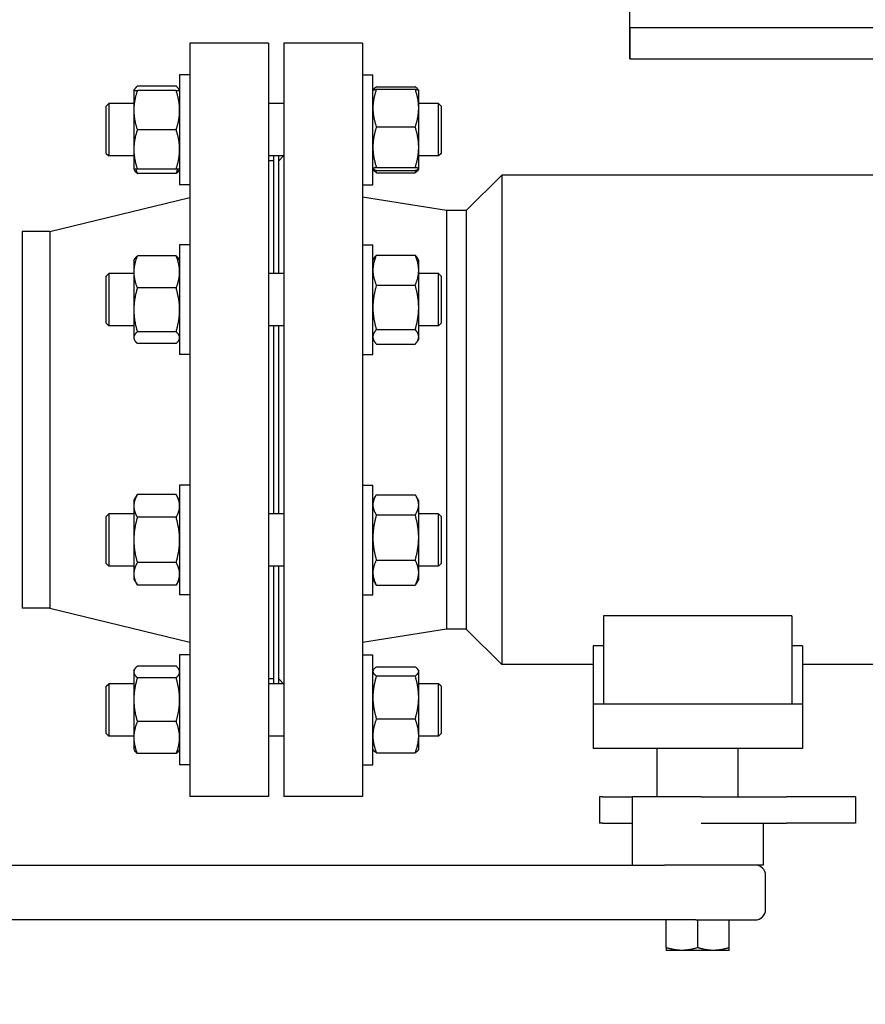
# Model space of a CAD drawing. Header units: inches. Extents: x 24 to 1128, y -69 to 748.
# Tile 287 of 656: x 387 to 397, y 577 to 589. Entities that reach past the tile are written whole.
import ezdxf

# ---------------------------------------------------------------- set-up
doc = ezdxf.new("R2010")
doc.units = ezdxf.units.IN
doc.header["$LTSCALE"] = 32
doc.header["$MEASUREMENT"] = 0
doc.layers.add('Dimension (ANSI)', color=7, linetype='Continuous', lineweight=25)
doc.layers.add('Visible (ANSI)', color=7, linetype='Continuous', lineweight=30)
doc.styles.add('Note Text (ANSI)', font='tahoma.ttf')
doc.dimstyles.new('SB Fraction-16 (ANSI)', dxfattribs={"dimscale": 32, "dimtxt": 0.125, "dimasz": 0.098425, "dimexe": 0.125, "dimexo": 0.0625, "dimgap": 0.031496, "dimtad": 0, "dimtih": 1, "dimtoh": 1, "dimdec": 4, "dimrnd": 1e-08, "dimzin": 0, "dimdsep": 46, "dimlunit": 5, "dimtxsty": 'Note Text (ANSI)', "dimcen": 0.09, "dimdle": 0.393701, "dimclrd": 256, "dimclre": 256, "dimclrt": 256, "dimadec": 0, "dimazin": 3, "dimtfac": 0.96, "dimtofl": 0, "dimtmove": 0, "dimatfit": 3, "dimfxl": 1, "dimfrac": 2, "dimtolj": 1, "dimtzin": 12, "dimlwd": -1, "dimlwe": -1, "dimarcsym": 0})

# ---------------------------------------------------------------- blocks, each defined once
blk = doc.blocks.new('*D18')
at = {"layer": 'Defpoints', "color": 0, "transparency": 16777216}
for p in [(496.281, 687.669), (344.474, 549.669), (496.281, 549.669)]:
    blk.add_point(p, dxfattribs=at)
at = {"layer": 'Dimension (ANSI)', "transparency": 16777216}
for p, q in [((494.281, 687.669), (340.474, 687.669)), ((344.474, 684.519), (344.474, 621.768)), ((344.474, 552.818), (344.474, 615.569)), ((494.281, 549.669), (340.474, 549.669))]:
    blk.add_line(p, q, dxfattribs=at)
for points in [[(343.949, 684.519), (344.999, 684.519), (344.474, 687.669)], [(343.949, 552.818), (344.999, 552.818), (344.474, 549.669)]]:
    blk.add_solid(points, dxfattribs=at)
at = {"layer": 'Dimension (ANSI)', "transparency": 16777216, "insert": (340.372, 620.76), "char_height": 4, "attachment_point": 1, "style": 'Note Text (ANSI)'}
blk.add_mtext('\\A1;138', dxfattribs=at)

msp = doc.modelspace()

# ---------------------------------------------------------------- linework, layer by layer
at = {"layer": 'Visible (ANSI)'}
for p, q in [((393.96813, 588.04353), (393.96813, 609.41853)), ((393.96813, 588.41853), (393.96813, 588.04353)), ((393.96813, 588.41853), (407.46813, 588.41853)), ((388.71813, 588.23103), (388.71813, 579.23103)), ((389.65813, 588.23103), (388.71813, 588.23103)), ((389.65813, 588.23103), (389.65813, 579.23103)), ((389.84063, 588.23103), (389.84063, 579.23103)), ((390.78063, 588.23103), (389.84063, 588.23103)), ((390.78063, 588.23103), (390.78063, 579.23103)), ((393.96813, 588.04353), (407.46813, 588.04353)), ((388.59613, 587.85183), (388.59613, 586.53933)), ((388.71813, 587.85183), (388.59613, 587.85183)), ((390.78063, 587.85228), (390.90263, 587.85228)), ((390.90263, 586.53978), (390.90263, 587.85228)), ((388.04913, 587.66433), (388.05868, 587.68086)), ((388.04913, 587.66433), (388.04913, 587.42995)), ((388.55427, 587.7184), (388.091, 587.7184)), ((388.55427, 587.66433), (388.091, 587.66433)), ((388.59613, 587.66433), (388.58659, 587.68086)), ((390.90263, 587.66478), (390.90316, 587.6657)), ((390.90373, 587.6665), (390.9081, 587.67407)), ((390.9445, 587.7089), (391.40777, 587.7089)), ((390.9445, 587.68077), (391.40777, 587.68077)), ((391.44854, 587.6665), (391.44417, 587.67407)), ((391.44963, 587.66478), (391.4491, 587.6657)), ((391.44963, 587.45531), (391.44963, 587.66478)), ((387.71813, 587.47678), (387.74943, 587.50808)), ((387.74943, 587.50808), (387.74943, 586.88308)), ((388.04913, 587.50808), (387.74943, 587.50808)), ((389.84063, 587.50808), (389.65813, 587.50808)), ((391.68683, 587.50808), (391.44963, 587.50808)), ((391.68683, 586.88308), (391.68683, 587.50808)), ((391.71813, 587.47678), (391.68683, 587.50808)), ((387.71813, 586.91438), (387.71813, 587.47678)), ((388.04913, 587.42995), (388.04913, 586.9612)), ((391.44963, 586.98747), (391.44963, 587.45531)), ((391.71813, 587.47678), (391.71813, 586.91438)), ((388.55427, 587.19558), (388.091, 587.19558)), ((390.9445, 587.22984), (391.40777, 587.22984)), ((388.04913, 586.9612), (388.04913, 586.72683)), ((391.44963, 586.7282), (391.44963, 586.98747)), ((387.71813, 586.91438), (387.74943, 586.88308)), ((388.04913, 586.88308), (387.74943, 586.88308)), ((389.84063, 586.88308), (389.65813, 586.88308)), ((389.71813, 586.82603), (389.65813, 586.82603)), ((389.71813, 586.88308), (389.71813, 585.47859)), ((389.78063, 585.47859), (389.78063, 586.88308)), ((389.78063, 586.82603), (389.83768, 586.88308)), ((391.68683, 586.88308), (391.44963, 586.88308)), ((391.71813, 586.91438), (391.68683, 586.88308)), ((388.04913, 586.72683), (388.05868, 586.71029)), ((388.55427, 586.72683), (388.091, 586.72683)), ((388.59613, 586.72683), (388.58659, 586.71029)), ((390.90263, 586.72728), (390.90316, 586.72636)), ((390.90263, 586.7271), (390.9081, 586.71764)), ((390.9445, 586.7451), (391.40777, 586.7451)), ((390.9445, 586.71129), (391.40777, 586.71129)), ((391.44963, 586.7271), (391.44417, 586.71764)), ((391.44963, 586.72728), (391.4491, 586.72636)), ((391.44963, 586.72728), (391.44963, 586.7282)), ((391.44963, 586.7271), (391.44963, 586.72728)), ((388.55427, 586.67276), (388.091, 586.67276)), ((390.9445, 586.6828), (391.40777, 586.6828)), ((392.01663, 586.23103), (392.44063, 586.65503)), ((392.44063, 586.65503), (392.44063, 580.80703)), ((397.65863, 586.65503), (392.44063, 586.65503)), ((388.71813, 586.53933), (388.59613, 586.53933)), ((390.78063, 586.53978), (390.90263, 586.53978)), ((387.0448, 585.98103), (388.71813, 586.38603)), ((391.78063, 586.23103), (390.78063, 586.38941)), ((391.78063, 586.23103), (391.78063, 581.23103)), ((392.01663, 586.23103), (391.78063, 586.23103)), ((392.01663, 586.23103), (392.01663, 581.23103)), ((386.71813, 585.98103), (386.71813, 581.48103)), ((387.0448, 585.98103), (386.71813, 585.98103)), ((387.0448, 585.98103), (387.0448, 581.48103)), ((388.59613, 585.82234), (388.59613, 584.50984)), ((388.71813, 585.82234), (388.59613, 585.82234)), ((390.78063, 585.82271), (390.90263, 585.82271)), ((390.90263, 584.51021), (390.90263, 585.82271)), ((388.04913, 585.63484), (388.05868, 585.65138)), ((388.04913, 585.63484), (388.04913, 585.49755)), ((388.55427, 585.68892), (388.091, 585.68892)), ((388.59613, 585.63484), (388.58659, 585.65138)), ((390.90263, 585.63521), (390.91752, 585.66099)), ((390.9445, 585.69701), (391.40777, 585.69701)), ((391.44963, 585.63521), (391.43475, 585.66099)), ((391.44963, 585.51797), (391.44963, 585.63521)), ((391.44963, 585.07366), (391.44963, 585.51797)), ((387.71813, 585.44729), (387.74943, 585.47859)), ((387.71813, 584.88489), (387.71813, 585.44729)), ((387.74943, 585.47859), (387.74943, 584.85359)), ((388.04913, 585.47859), (387.74943, 585.47859)), ((388.04913, 585.49755), (388.04913, 585.04477)), ((389.84063, 585.47859), (389.65813, 585.47859)), ((391.68683, 585.47859), (391.44963, 585.47859)), ((391.68683, 584.85359), (391.68683, 585.47859)), ((391.71813, 585.44729), (391.68683, 585.47859)), ((391.71813, 585.44729), (391.71813, 584.88489)), ((388.55427, 585.30618), (388.091, 585.30618)), ((390.9445, 585.33893), (391.40777, 585.33893)), ((388.04913, 585.04477), (388.04913, 584.71331)), ((391.44963, 584.72214), (391.44963, 585.07366)), ((387.71813, 584.88489), (387.74943, 584.85359)), ((388.04913, 584.85359), (387.74943, 584.85359)), ((389.84063, 584.85359), (389.65813, 584.85359)), ((389.71813, 584.85359), (389.71813, 582.60847)), ((389.78063, 582.60847), (389.78063, 584.85359)), ((390.9445, 584.80838), (391.40777, 584.80838)), ((391.68683, 584.85359), (391.44963, 584.85359)), ((391.71813, 584.88489), (391.68683, 584.85359)), ((388.04913, 584.71331), (388.04913, 584.69734)), ((388.04913, 584.69734), (388.05868, 584.68081)), ((388.55427, 584.78336), (388.091, 584.78336)), ((388.59613, 584.69734), (388.58659, 584.68081)), ((390.90263, 584.69771), (390.91752, 584.67193)), ((391.44963, 584.69771), (391.43475, 584.67193)), ((391.44963, 584.69771), (391.44963, 584.72214)), ((388.55427, 584.64327), (388.091, 584.64327)), ((390.9445, 584.6359), (391.40777, 584.6359)), ((388.71813, 584.50984), (388.59613, 584.50984)), ((390.78063, 584.51021), (390.90263, 584.51021)), ((388.59613, 582.95222), (388.59613, 581.63972)), ((388.71813, 582.95222), (388.59613, 582.95222)), ((390.78063, 582.95228), (390.90263, 582.95228)), ((390.90263, 581.63978), (390.90263, 582.95228)), ((388.04913, 582.76472), (388.091, 582.83723)), ((388.55427, 582.83723), (388.091, 582.83723)), ((388.59613, 582.76472), (388.55427, 582.83723)), ((390.90263, 582.76478), (390.93419, 582.81944)), ((390.9445, 582.83624), (391.40777, 582.83624)), ((391.44963, 582.76478), (391.41807, 582.81944)), ((388.04913, 582.76472), (388.04913, 582.70192)), ((388.04913, 582.70192), (388.04913, 582.29597)), ((391.44963, 582.71583), (391.44963, 582.76478)), ((391.44963, 582.32531), (391.44963, 582.71583)), ((387.71813, 582.57717), (387.74943, 582.60847)), ((387.71813, 582.01477), (387.71813, 582.57717)), ((387.74943, 582.60847), (387.74943, 581.98347)), ((388.04913, 582.60847), (387.74943, 582.60847)), ((389.84063, 582.60847), (389.65813, 582.60847)), ((390.9445, 582.59542), (391.40777, 582.59542)), ((391.68683, 582.60847), (391.44963, 582.60847)), ((391.68683, 581.98347), (391.68683, 582.60847)), ((391.71813, 582.57717), (391.68683, 582.60847)), ((391.71813, 582.57717), (391.71813, 582.01477)), ((388.55427, 582.5666), (388.091, 582.5666)), ((388.04913, 582.29597), (388.04913, 581.89002)), ((391.44963, 581.90551), (391.44963, 582.32531)), ((387.71813, 582.01477), (387.74943, 581.98347)), ((388.04913, 581.98347), (387.74943, 581.98347)), ((388.55427, 582.02533), (388.091, 582.02533)), ((389.84063, 581.98347), (389.65813, 581.98347)), ((389.71813, 581.98347), (389.71813, 580.57898)), ((389.78063, 580.57898), (389.78063, 581.98347)), ((390.9445, 582.05521), (391.40777, 582.05521)), ((391.68683, 581.98347), (391.44963, 581.98347)), ((391.71813, 582.01477), (391.68683, 581.98347)), ((388.04913, 581.89002), (388.04913, 581.82722)), ((391.44963, 581.82728), (391.44963, 581.90551)), ((388.04913, 581.82722), (388.091, 581.7547)), ((388.55427, 581.7547), (388.091, 581.7547)), ((388.59613, 581.82722), (388.55427, 581.7547)), ((390.90263, 581.82728), (390.93419, 581.77262)), ((390.9445, 581.75582), (391.40777, 581.75582)), ((391.44963, 581.82728), (391.41807, 581.77262)), ((388.71813, 581.63972), (388.59613, 581.63972)), ((390.78063, 581.63978), (390.90263, 581.63978)), ((387.0448, 581.48103), (386.71813, 581.48103)), ((387.0448, 581.48103), (388.71813, 581.07603)), ((395.90563, 581.38854), (393.65563, 581.38854)), ((393.65563, 581.38854), (393.65563, 580.33303)), ((395.90563, 581.38854), (395.90563, 580.33303)), ((391.78063, 581.23103), (390.78063, 581.07265)), ((392.01663, 581.23103), (391.78063, 581.23103)), ((392.01663, 581.23103), (392.44063, 580.80703)), ((388.59613, 580.92273), (388.59613, 579.61023)), ((388.71813, 580.92273), (388.59613, 580.92273)), ((390.78063, 580.92246), (390.90263, 580.92246)), ((390.90263, 579.60996), (390.90263, 580.92246)), ((393.65563, 581.03211), (393.53063, 581.03211)), ((393.53063, 581.03211), (393.53063, 580.33303)), ((396.03063, 581.03211), (395.90563, 581.03211)), ((396.03063, 581.03211), (396.03063, 580.33303)), ((393.53063, 580.80703), (392.44063, 580.80703)), ((397.65863, 580.80703), (396.03063, 580.80703)), ((388.04913, 580.73523), (388.05868, 580.75177)), ((388.04913, 580.73523), (388.04913, 580.71926)), ((388.04913, 580.71926), (388.04913, 580.3878)), ((388.55427, 580.7893), (388.091, 580.7893)), ((388.59613, 580.73523), (388.58659, 580.75177)), ((390.90263, 580.73496), (390.9081, 580.74442)), ((390.9445, 580.77926), (391.40777, 580.77926)), ((391.44963, 580.73496), (391.44417, 580.74442)), ((391.44963, 580.72568), (391.44963, 580.73496)), ((391.44963, 580.41558), (391.44963, 580.72568)), ((387.71813, 580.54768), (387.74943, 580.57898)), ((387.74943, 580.57898), (387.74943, 579.95398)), ((388.04913, 580.57898), (387.74943, 580.57898)), ((388.55427, 580.64921), (388.091, 580.64921)), ((389.71813, 580.63603), (389.65813, 580.63603)), ((389.84063, 580.57898), (389.65813, 580.57898)), ((389.78063, 580.63603), (389.83768, 580.57898)), ((390.9445, 580.6721), (391.40777, 580.6721)), ((391.68683, 580.57898), (391.44963, 580.57898)), ((391.68683, 579.95398), (391.68683, 580.57898)), ((391.71813, 580.54768), (391.68683, 580.57898)), ((387.71813, 579.98528), (387.71813, 580.54768)), ((391.71813, 580.54768), (391.71813, 579.98528)), ((388.04913, 580.3878), (388.04913, 579.93503)), ((391.44963, 579.9561), (391.44963, 580.41558)), ((393.53063, 580.33303), (393.53063, 579.80303)), ((396.03063, 580.33303), (393.53063, 580.33303)), ((396.03063, 580.33303), (396.03063, 579.80303)), ((388.55427, 580.12639), (388.091, 580.12639)), ((390.9445, 580.15905), (391.40777, 580.15905)), ((387.71813, 579.98528), (387.74943, 579.95398)), ((391.71813, 579.98528), (391.68683, 579.95398)), ((388.04913, 579.95398), (387.74943, 579.95398)), ((388.04913, 579.93503), (388.04913, 579.79773)), ((389.84063, 579.95398), (389.65813, 579.95398)), ((391.44963, 579.79746), (391.44963, 579.9561)), ((391.68683, 579.95398), (391.44963, 579.95398)), ((388.04913, 579.79773), (388.05868, 579.7812)), ((388.59613, 579.79773), (388.58659, 579.7812)), ((390.90263, 579.79746), (390.9081, 579.78799)), ((390.9445, 579.75316), (391.40777, 579.75316)), ((391.44963, 579.79746), (391.44417, 579.78799)), ((396.03063, 579.80303), (393.53063, 579.80303)), ((394.29763, 579.22603), (394.29763, 579.80303)), ((395.26363, 579.22603), (395.26363, 579.80303)), ((388.55427, 579.74366), (388.091, 579.74366)), ((388.71813, 579.61023), (388.59613, 579.61023)), ((390.78063, 579.60996), (390.90263, 579.60996)), ((389.65813, 579.23103), (388.71813, 579.23103)), ((390.78063, 579.23103), (389.84063, 579.23103)), ((393.64431, 579.22603), (393.6077, 579.22603)), ((393.6077, 579.22603), (393.6077, 578.91303)), ((393.64431, 579.22603), (393.96397, 579.22603)), ((393.96397, 579.22603), (393.99938, 579.22603)), ((394.82082, 579.22603), (393.99938, 579.22603)), ((393.99938, 579.22603), (393.99938, 578.41303)), ((394.82082, 579.22603), (394.91564, 579.22603)), ((394.91564, 579.22603), (395.84059, 579.22603)), ((396.51941, 579.22603), (395.84059, 579.22603)), ((396.51941, 579.22603), (396.52224, 579.22603)), ((396.66283, 579.22603), (396.52224, 579.22603)), ((396.66283, 579.22603), (396.66283, 578.91303)), ((393.64431, 578.91303), (393.6077, 578.91303)), ((393.64431, 578.91303), (393.96397, 578.91303)), ((393.96397, 578.91303), (393.99938, 578.91303)), ((394.82082, 578.91303), (394.91564, 578.91303)), ((394.91564, 578.91303), (395.84059, 578.91303)), ((395.56188, 578.91303), (395.56188, 578.41303)), ((396.51941, 578.91303), (395.84059, 578.91303)), ((396.51941, 578.91303), (396.52224, 578.91303)), ((396.66283, 578.91303), (396.52224, 578.91303)), ((381.15258, 578.41303), (394.38353, 578.41303)), ((395.56188, 578.41303), (394.38353, 578.41303)), ((395.59063, 577.88203), (395.59063, 578.28803)), ((394.75901, 577.75703), (381.15258, 577.75703)), ((394.40563, 577.42652), (394.40563, 577.75703)), ((394.75901, 577.75703), (395.46563, 577.75703)), ((394.78063, 577.42652), (394.78063, 577.75703)), ((395.15563, 577.42652), (395.15563, 577.75703)), ((394.40563, 577.42652), (394.40563, 577.39303)), ((394.59313, 577.39303), (394.40563, 577.39303)), ((394.96813, 577.39303), (394.59313, 577.39303)), ((395.15563, 577.39303), (394.96813, 577.39303)), ((395.15563, 577.39303), (395.15563, 577.42652))]:
    msp.add_line(p, q, dxfattribs=at)
for centre, start, end in [((395.46563, 578.28803), 0, 90), ((395.46563, 577.88203), 270, 0)]:
    msp.add_arc(centre, 0.125, start, end, dxfattribs=at)
for points, weights in [([(388.04913, 587.66433), (388.04913, 587.66433), (388.091, 587.66433)], [1, 1.0379548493, 1]), ([(388.091, 587.66433), (388.04913, 587.53873), (388.04913, 587.42995)], [1, 1.0379548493, 1]), ([(388.091, 587.7184), (388.05881, 587.68954), (388.05147, 587.66433)], [1, 1.02892942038, 1.01375847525]), ([(388.5938, 587.66433), (388.58646, 587.68954), (388.55427, 587.7184)], [1.01375847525, 1.02892942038, 1]), ([(388.59613, 587.42995), (388.59613, 587.53873), (388.55427, 587.66433)], [1, 1.0379548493, 1]), ([(388.55427, 587.66433), (388.59613, 587.66433), (388.59613, 587.66433)], [1, 1.0379548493, 1]), ([(390.9445, 587.68077), (390.90263, 587.55994), (390.90263, 587.45531)], [1, 1.0379548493, 1]), ([(390.90316, 587.6657), (390.90721, 587.6727), (390.9445, 587.68077)], [1.00760249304, 1.03366983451, 1]), ([(390.9445, 587.7089), (390.91252, 587.68697), (390.90507, 587.6678)], [1, 1.02873856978, 1.01395672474]), ([(391.4472, 587.6678), (391.43975, 587.68697), (391.40777, 587.7089)], [1.01395672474, 1.02873856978, 1]), ([(391.40777, 587.68077), (391.44506, 587.6727), (391.4491, 587.6657)], [1, 1.03366983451, 1.00760249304]), ([(391.44963, 587.45531), (391.44963, 587.55994), (391.40777, 587.68077)], [1, 1.0379548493, 1]), ([(388.04913, 587.42995), (388.04913, 587.32118), (388.091, 587.19558)], [1, 1.0379548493, 1]), ([(388.55427, 587.19558), (388.59613, 587.32118), (388.59613, 587.42995)], [1, 1.0379548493, 1]), ([(390.90263, 587.45531), (390.90263, 587.35067), (390.9445, 587.22984)], [1, 1.0379548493, 1]), ([(391.40777, 587.22984), (391.44963, 587.35067), (391.44963, 587.45531)], [1, 1.0379548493, 1]), ([(388.091, 587.19558), (388.04913, 587.06998), (388.04913, 586.9612)], [1, 1.0379548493, 1]), ([(388.59613, 586.9612), (388.59613, 587.06998), (388.55427, 587.19558)], [1, 1.0379548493, 1]), ([(390.9445, 587.22984), (390.90263, 587.09996), (390.90263, 586.98747)], [1, 1.0379548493, 1]), ([(391.44963, 586.98747), (391.44963, 587.09996), (391.40777, 587.22984)], [1, 1.0379548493, 1]), ([(388.04913, 586.9612), (388.04913, 586.85243), (388.091, 586.72683)], [1, 1.0379548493, 1]), ([(388.55427, 586.72683), (388.59613, 586.85243), (388.59613, 586.9612)], [1, 1.0379548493, 1]), ([(390.90263, 586.98747), (390.90263, 586.87499), (390.9445, 586.7451)], [1, 1.0379548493, 1]), ([(391.40777, 586.7451), (391.44963, 586.87499), (391.44963, 586.98747)], [1, 1.0379548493, 1]), ([(388.091, 586.72683), (388.04913, 586.72683), (388.04913, 586.72683)], [1, 1.0379548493, 1]), ([(388.091, 586.67276), (388.06892, 586.69255), (388.05868, 586.71029)], [1, 1.01965956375, 1.01895290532]), ([(388.07143, 586.72683), (388.07961, 586.70067), (388.091, 586.67276)], [1.01477953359, 1.01005189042, 1]), ([(388.59613, 586.72683), (388.59613, 586.72683), (388.55427, 586.72683)], [1, 1.0379548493, 1]), ([(388.55427, 586.67276), (388.56566, 586.70067), (388.57383, 586.72683)], [1, 1.01005189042, 1.01477953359]), ([(388.58659, 586.71029), (388.57634, 586.69255), (388.55427, 586.67276)], [1.01895290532, 1.01965956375, 1]), ([(390.9445, 586.7451), (390.90263, 586.73604), (390.90263, 586.7282)], [1, 1.0379548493, 1]), ([(390.90263, 586.7282), (390.90263, 586.72035), (390.9445, 586.71129)], [1, 1.0379548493, 1]), ([(390.9445, 586.6828), (390.91753, 586.7013), (390.9081, 586.71764)], [1, 1.02412243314, 1.01758255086]), ([(390.93325, 586.71388), (390.93841, 586.69863), (390.9445, 586.6828)], [1.00918921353, 1.00534822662, 1]), ([(391.44963, 586.7282), (391.44963, 586.73604), (391.40777, 586.7451)], [1, 1.0379548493, 1]), ([(391.40777, 586.71129), (391.44963, 586.72035), (391.44963, 586.7282)], [1, 1.0379548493, 1]), ([(391.44417, 586.71764), (391.43473, 586.7013), (391.40777, 586.6828)], [1.01758255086, 1.02412243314, 1]), ([(391.40777, 586.6828), (391.41386, 586.69863), (391.41901, 586.71388)], [1, 1.00534822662, 1.00918921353]), ([(388.091, 585.68892), (388.04913, 585.58636), (388.04913, 585.49755)], [1, 1.0379548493, 1]), ([(388.05868, 585.65138), (388.06892, 585.66912), (388.091, 585.68892)], [1.01895290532, 1.01965956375, 1]), ([(388.59613, 585.49755), (388.59613, 585.58636), (388.55427, 585.68892)], [1, 1.0379548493, 1]), ([(388.55427, 585.68892), (388.57634, 585.66912), (388.58659, 585.65138)], [1, 1.01965956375, 1.01895290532]), ([(390.9445, 585.69701), (390.90263, 585.60106), (390.90263, 585.51797)], [1, 1.0379548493, 1]), ([(390.91752, 585.66099), (390.92745, 585.67818), (390.9445, 585.69701)], [1.01819328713, 1.01511984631, 1]), ([(391.40777, 585.69701), (391.42482, 585.67818), (391.43475, 585.66099)], [1, 1.01511984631, 1.01819328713]), ([(391.44963, 585.51797), (391.44963, 585.60106), (391.40777, 585.69701)], [1, 1.0379548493, 1]), ([(390.90263, 585.51797), (390.90263, 585.43488), (390.9445, 585.33893)], [1, 1.0379548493, 1]), ([(391.40777, 585.33893), (391.44963, 585.43488), (391.44963, 585.51797)], [1, 1.0379548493, 1]), ([(388.04913, 585.49755), (388.04913, 585.40874), (388.091, 585.30618)], [1, 1.0379548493, 1]), ([(388.55427, 585.30618), (388.59613, 585.40874), (388.59613, 585.49755)], [1, 1.0379548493, 1]), ([(388.091, 585.30618), (388.04913, 585.16609), (388.04913, 585.04477)], [1, 1.0379548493, 1]), ([(388.59613, 585.04477), (388.59613, 585.16609), (388.55427, 585.30618)], [1, 1.0379548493, 1]), ([(390.9445, 585.33893), (390.90263, 585.19677), (390.90263, 585.07366)], [1, 1.0379548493, 1]), ([(391.44963, 585.07366), (391.44963, 585.19677), (391.40777, 585.33893)], [1, 1.0379548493, 1]), ([(388.04913, 585.04477), (388.04913, 584.92345), (388.091, 584.78336)], [1, 1.0379548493, 1]), ([(388.55427, 584.78336), (388.59613, 584.92345), (388.59613, 585.04477)], [1, 1.0379548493, 1]), ([(390.90263, 585.07366), (390.90263, 584.95054), (390.9445, 584.80838)], [1, 1.0379548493, 1]), ([(391.40777, 584.80838), (391.44963, 584.95054), (391.44963, 585.07366)], [1, 1.0379548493, 1]), ([(390.9445, 584.80838), (390.90263, 584.76217), (390.90263, 584.72214)], [1, 1.0379548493, 1]), ([(391.44963, 584.72214), (391.44963, 584.76217), (391.40777, 584.80838)], [1, 1.0379548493, 1]), ([(388.091, 584.78336), (388.04913, 584.74582), (388.04913, 584.71331)], [1, 1.0379548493, 1]), ([(388.04913, 584.71331), (388.04913, 584.68081), (388.091, 584.64327)], [1, 1.0379548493, 1]), ([(388.59613, 584.71331), (388.59613, 584.74582), (388.55427, 584.78336)], [1, 1.0379548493, 1]), ([(388.55427, 584.64327), (388.59613, 584.68081), (388.59613, 584.71331)], [1, 1.0379548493, 1]), ([(390.90263, 584.72214), (390.90263, 584.68212), (390.9445, 584.6359)], [1, 1.0379548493, 1]), ([(391.40777, 584.6359), (391.44963, 584.68212), (391.44963, 584.72214)], [1, 1.0379548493, 1]), ([(388.091, 582.83723), (388.04913, 582.76472), (388.04913, 582.70192)], [1, 1.0379548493, 1]), ([(388.59613, 582.70192), (388.59613, 582.76472), (388.55427, 582.83723)], [1, 1.0379548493, 1]), ([(390.9445, 582.83624), (390.90263, 582.77171), (390.90263, 582.71583)], [1, 1.0379548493, 1]), ([(391.44963, 582.71583), (391.44963, 582.77171), (391.40777, 582.83624)], [1, 1.0379548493, 1]), ([(388.04913, 582.70192), (388.04913, 582.63912), (388.091, 582.5666)], [1, 1.0379548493, 1]), ([(388.55427, 582.5666), (388.59613, 582.63912), (388.59613, 582.70192)], [1, 1.0379548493, 1]), ([(390.90263, 582.71583), (390.90263, 582.65994), (390.9445, 582.59542)], [1, 1.0379548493, 1]), ([(391.40777, 582.59542), (391.44963, 582.65994), (391.44963, 582.71583)], [1, 1.0379548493, 1]), ([(390.9445, 582.59542), (390.90263, 582.45067), (390.90263, 582.32531)], [1, 1.0379548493, 1]), ([(391.44963, 582.32531), (391.44963, 582.45067), (391.40777, 582.59542)], [1, 1.0379548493, 1]), ([(388.091, 582.5666), (388.04913, 582.42157), (388.04913, 582.29597)], [1, 1.0379548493, 1]), ([(388.59613, 582.29597), (388.59613, 582.42157), (388.55427, 582.5666)], [1, 1.0379548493, 1]), ([(388.04913, 582.29597), (388.04913, 582.17037), (388.091, 582.02533)], [1, 1.0379548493, 1]), ([(388.55427, 582.02533), (388.59613, 582.17037), (388.59613, 582.29597)], [1, 1.0379548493, 1]), ([(390.90263, 582.32531), (390.90263, 582.19996), (390.9445, 582.05521)], [1, 1.0379548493, 1]), ([(391.40777, 582.05521), (391.44963, 582.19996), (391.44963, 582.32531)], [1, 1.0379548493, 1]), ([(388.091, 582.02533), (388.04913, 581.95282), (388.04913, 581.89002)], [1, 1.0379548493, 1]), ([(388.59613, 581.89002), (388.59613, 581.95282), (388.55427, 582.02533)], [1, 1.0379548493, 1]), ([(390.9445, 582.05521), (390.90263, 581.97499), (390.90263, 581.90551)], [1, 1.0379548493, 1]), ([(391.44963, 581.90551), (391.44963, 581.97499), (391.40777, 582.05521)], [1, 1.0379548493, 1]), ([(388.04913, 581.89002), (388.04913, 581.82722), (388.091, 581.7547)], [1, 1.0379548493, 1]), ([(388.55427, 581.7547), (388.59613, 581.82722), (388.59613, 581.89002)], [1, 1.0379548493, 1]), ([(390.90263, 581.90551), (390.90263, 581.83604), (390.9445, 581.75582)], [1, 1.0379548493, 1]), ([(391.40777, 581.75582), (391.44963, 581.83604), (391.44963, 581.90551)], [1, 1.0379548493, 1]), ([(390.9445, 581.75582), (390.93896, 581.76436), (390.93419, 581.77262)], [1, 1.0048629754, 1.0084798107]), ([(391.41807, 581.77262), (391.41331, 581.76436), (391.40777, 581.75582)], [1.0084798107, 1.0048629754, 1]), ([(388.091, 580.7893), (388.04913, 580.75177), (388.04913, 580.71926)], [1, 1.0379548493, 1]), ([(388.04913, 580.71926), (388.04913, 580.68675), (388.091, 580.64921)], [1, 1.0379548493, 1]), ([(388.59613, 580.71926), (388.59613, 580.75177), (388.55427, 580.7893)], [1, 1.0379548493, 1]), ([(388.55427, 580.64921), (388.59613, 580.68675), (388.59613, 580.71926)], [1, 1.0379548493, 1]), ([(390.9445, 580.77926), (390.90263, 580.75054), (390.90263, 580.72568)], [1, 1.0379548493, 1]), ([(390.90263, 580.72568), (390.90263, 580.70081), (390.9445, 580.6721)], [1, 1.0379548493, 1]), ([(391.44963, 580.72568), (391.44963, 580.75054), (391.40777, 580.77926)], [1, 1.0379548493, 1]), ([(391.40777, 580.6721), (391.44963, 580.70081), (391.44963, 580.72568)], [1, 1.0379548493, 1]), ([(388.091, 580.64921), (388.04913, 580.50912), (388.04913, 580.3878)], [1, 1.0379548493, 1]), ([(388.59613, 580.3878), (388.59613, 580.50912), (388.55427, 580.64921)], [1, 1.0379548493, 1]), ([(390.9445, 580.6721), (390.90263, 580.53463), (390.90263, 580.41558)], [1, 1.0379548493, 1]), ([(391.44963, 580.41558), (391.44963, 580.53463), (391.40777, 580.6721)], [1, 1.0379548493, 1]), ([(388.04913, 580.3878), (388.04913, 580.26648), (388.091, 580.12639)], [1, 1.0379548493, 1]), ([(388.55427, 580.12639), (388.59613, 580.26648), (388.59613, 580.3878)], [1, 1.0379548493, 1]), ([(390.90263, 580.41558), (390.90263, 580.29652), (390.9445, 580.15905)], [1, 1.0379548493, 1]), ([(391.40777, 580.15905), (391.44963, 580.29652), (391.44963, 580.41558)], [1, 1.0379548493, 1]), ([(388.091, 580.12639), (388.04913, 580.02384), (388.04913, 579.93503)], [1, 1.0379548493, 1]), ([(388.59613, 579.93503), (388.59613, 580.02384), (388.55427, 580.12639)], [1, 1.0379548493, 1]), ([(390.9445, 580.15905), (390.90263, 580.05029), (390.90263, 579.9561)], [1, 1.0379548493, 1]), ([(391.44963, 579.9561), (391.44963, 580.05029), (391.40777, 580.15905)], [1, 1.0379548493, 1]), ([(388.04913, 579.93503), (388.04913, 579.84621), (388.091, 579.74366)], [1, 1.0379548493, 1]), ([(388.55427, 579.74366), (388.59613, 579.84621), (388.59613, 579.93503)], [1, 1.0379548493, 1]), ([(390.90263, 579.9561), (390.90263, 579.86192), (390.9445, 579.75316)], [1, 1.0379548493, 1]), ([(391.40777, 579.75316), (391.44963, 579.86192), (391.44963, 579.9561)], [1, 1.0379548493, 1]), ([(388.091, 579.74366), (388.06892, 579.76345), (388.05868, 579.7812)], [1, 1.01965956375, 1.01895290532]), ([(388.58659, 579.7812), (388.57634, 579.76345), (388.55427, 579.74366)], [1.01895290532, 1.01965956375, 1]), ([(390.9445, 579.75316), (390.91753, 579.77165), (390.9081, 579.78799)], [1, 1.02412243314, 1.01758255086]), ([(391.44417, 579.78799), (391.43473, 579.77165), (391.40777, 579.75316)], [1.01758255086, 1.02412243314, 1]), ([(394.59313, 577.39303), (394.50611, 577.39303), (394.40563, 577.42652)], [1.93154329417, 1.93154329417, 1.79286472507]), ([(394.78063, 577.42652), (394.68015, 577.39303), (394.59313, 577.39303)], [1.79286472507, 1.93154329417, 1.93154329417]), ([(394.96813, 577.39303), (394.88111, 577.39303), (394.78063, 577.42652)], [1.93154329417, 1.93154329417, 1.79286472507]), ([(395.15563, 577.42652), (395.05515, 577.39303), (394.96813, 577.39303)], [1.79286472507, 1.93154329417, 1.93154329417])]:
    msp.add_rational_spline(points, weights, degree=2, dxfattribs=at)

# ---------------------------------------------------------------- dimensions: what is measured, and where the dimension line sits
at = {"layer": 'Dimension (ANSI)'}
dim = msp.add_linear_dim(base=(344.47435, 549.66853), p1=(496.28063, 687.66853), p2=(496.28063, 549.66853), angle=90, dimstyle='SB Fraction-16 (ANSI)', override={"dimgap": 0.031496, "dimdec": 4, "dimtol": 0, "dimlim": 0, "dimtp": 0, "dimtm": 0, "dimtdec": 2, "dimatfit": 1}, dxfattribs=at)
dim.commit()
dim.dimension.update_dxf_attribs({"geometry": '*D18', "text_midpoint": (344.47435, 618.66853), "dimtype": 160})

doc.saveas('drawing.dxf')
